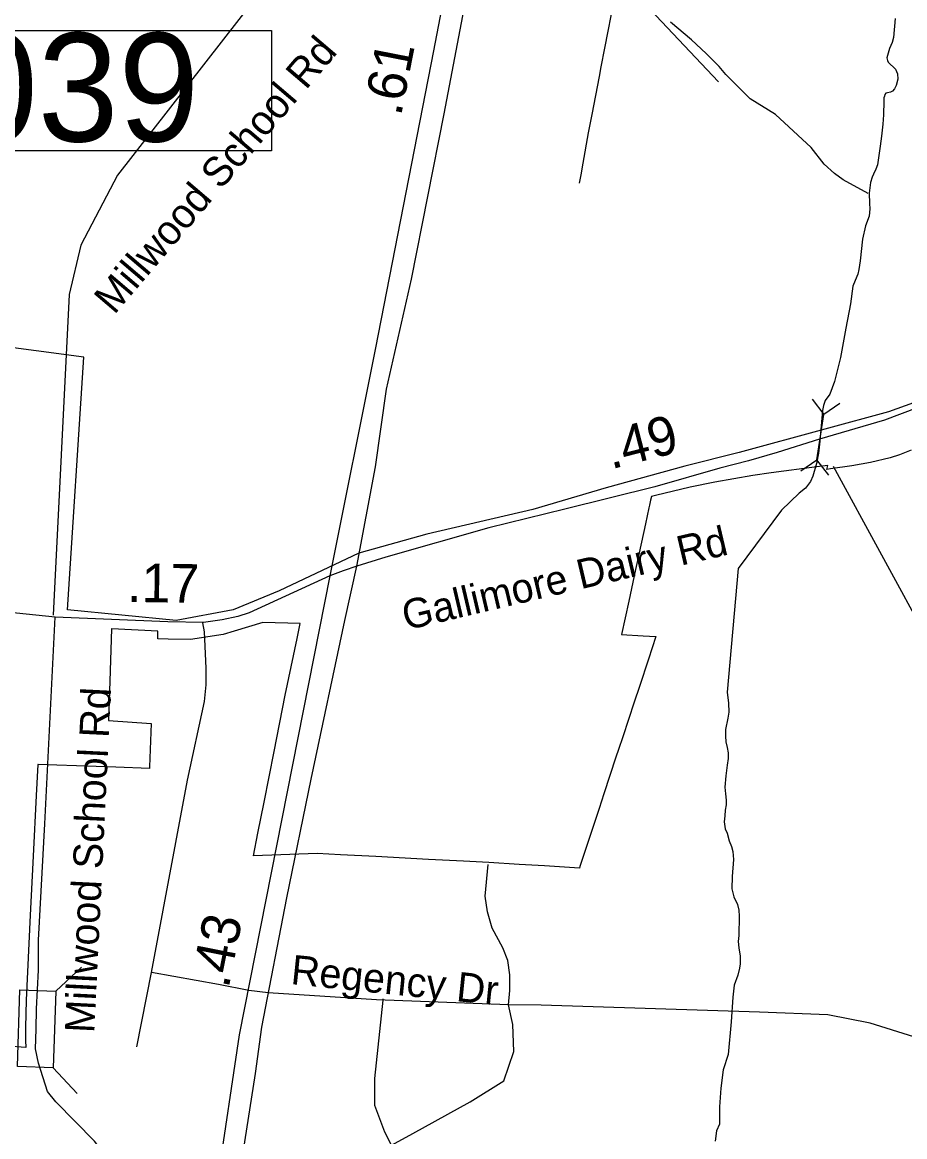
# Model space of a CAD drawing. Extents: x 1662474 to 1856135, y 779280 to 917889.
# Drawn here: x 1715048 to 1717895, y 841959 to 845555 of the extents above; entities that cross this region are included whole.
import ezdxf

# ---------------------------------------------------------------- set-up
doc = ezdxf.new("R2010")
doc.units = 0
for name, color, linetype in [('Exist Boundary Political City Limit New', 7, 'Continuous'), ('Exist Hydrographic Creek Single Shore', 7, 'Continuous'), ('Exist Hydrographic Misc Water Feature', 7, 'Continuous'), ('Exist Road Non-System Type 51', 7, 'Continuous'), ('Exist Road Non-System Type 51 Label', 7, 'Continuous'), ('Exist Road Primary NC Divided Attributed', 7, 'Continuous'), ('Exist Road Primary NC Mileage Hundredths English Label', 7, 'Continuous'), ('Exist Road Primary NC Service Mileage Hundredths English Label', 7, 'Continuous'), ('Exist Road Primary NC Structure Ovrhead Sign Number Label', 7, 'Continuous'), ('Exist Road Secondary Mileage Hundredths English Label', 7, 'Continuous'), ('Exist Road Secondary Mileage Tenths English Label', 7, 'Continuous'), ('Exist Road Secondary Structure Culvert CELL', 7, 'Continuous'), ('Exist Road Secondary Structure Culvert Number Label', 7, 'Continuous'), ('Exist Road Secondary Structure Standard Bridge CELL', 7, 'Continuous'), ('Exist Road Secondary Type 41 Attributed', 7, 'Continuous'), ('Exist Road Secondary Type 51 Attributed', 7, 'Continuous'), ('Exist Road Secondary Type 51 Label', 7, 'Continuous'), ('Map Preparation Boundary City Limit Buffer Line', 7, 'Continuous')]:
    doc.layers.add(name, color=color, linetype=linetype)

msp = doc.modelspace()

# ---------------------------------------------------------------- linework, layer by layer
at = {"layer": 'Exist Boundary Political City Limit New'}
for points in [[(1718962.1, 844491.8), (1718631.6, 844636.2), (1718387.4, 844734.4), (1718167.2, 844508.2), (1718004.6, 844356.5), (1717843.1, 844298.6), (1717636.9, 844242.6), (1717361, 844166.6), (1717185.8, 844122.8), (1716931.6, 844052.7), (1716695, 843982.6), (1716353.2, 843903.8), (1716134.1, 843842.5), (1715876.8, 843720.8), (1715727.9, 843659.4), (1715544, 843624.4), (1715193.6, 843659.4), (1715246.1, 844474.1), (1714063.8, 844631.7), (1713348.6, 844741.7)], [(1717916.2, 844174.6), (1717878, 844159.4), (1717847.9, 844149.4), (1717784.9, 844134.2), (1717725, 844123.4), (1717655.6, 844113.7), (1717643.9, 844112), (1717647.5, 844125.2), (1717611.4, 844120.6), (1717464.5, 844101.6), (1717405.5, 844092.6), (1717282.8, 844071.5), (1717202.4, 844054.7), (1717144.6, 844040.7), (1717095.1, 844028.8), (1717078.6, 844024.8), (1717077.8, 844024.5), (1717075.2, 844012.8), (1717071.9, 843997.2), (1717070, 843988.6), (1717058.6, 843936.4), (1717038.5, 843843.6), (1717026.9, 843789.6), (1717004.6, 843687.4), (1716981.2, 843579.4), (1717051.2, 843575.5), (1717092.2, 843573.2), (1717068.1, 843500.1), (1717039, 843412), (1717022.4, 843361.8), (1716985.4, 843249.5), (1716971.9, 843208.9), (1716963.5, 843183.4), (1716924.6, 843065.6), (1716909.1, 843018.8), (1716867.6, 842892.9), (1716847.4, 842831.6), (1716845.6, 842826.2), (1716733.4, 842832.9), (1716651.6, 842837.8), (1716553.5, 842843.8), (1716471.6, 842848.2), (1716358.5, 842854.2), (1716188.9, 842863), (1716074.5, 842869), (1715999, 842872.9), (1715793.5, 842865.6), (1715808.1, 842938.6), (1715828.1, 843038.9), (1715860.8, 843202.4), (1715896.4, 843383.7), (1715934.9, 843566.8), (1715944.6, 843615.4), (1715824.1, 843618.9), (1715731.1, 843590.9), (1715695.8, 843580.2), (1715590.5, 843563.8), (1715519.1, 843564.9), (1715484.8, 843565.4), (1715485.5, 843590.4), (1715337.2, 843598.2), (1715335.5, 843598.2), (1715330, 843429.5), (1715325.8, 843302.2), (1715464.1, 843292.2), (1715458.5, 843152.6), (1715458.2, 843147.2), (1715350.1, 843151.2), (1715159, 843158.5), (1715099.6, 843160.3), (1715098.1, 843160.4), (1715093, 843060.7), (1715083, 842864.6), (1715073.2, 842673.7), (1715060, 842399.5), (1715058.1, 842311.9), (1715058, 842280.8), (1715057.9, 842264.6), (1715059, 842252.8), (1715059.6, 842247.4), (1715000, 842251.2)]]:
    msp.add_lwpolyline(points, dxfattribs=at)
at = {"layer": 'Exist Hydrographic Creek Single Shore'}
for points in [[(1717864.5, 845567.6), (1717859.5, 845506.2), (1717855, 845489.9), (1717845.9, 845470.5), (1717841.4, 845455.2), (1717837.1, 845440.1), (1717839.2, 845431.6), (1717841.6, 845426.7), (1717865.8, 845404.1), (1717871.5, 845389.1), (1717872.9, 845371), (1717868.1, 845351.1), (1717862.6, 845340.1), (1717855.8, 845332.2), (1717848.8, 845329.6), (1717839.5, 845327.7), (1717834, 845325.9), (1717830.9, 845321.9), (1717829.6, 845316.7), (1717827.8, 845310.9), (1717827.8, 845300.1), (1717827, 845256.1), (1717824.9, 845225.9), (1717820.6, 845187.3), (1717816.5, 845155.6), (1717807, 845094.6), (1717802.2, 845080.5), (1717794.1, 845065.2), (1717790.2, 845055.2), (1717784.6, 845038.2), (1717780, 845003.8), (1717781.5, 844970.2), (1717782.4, 844953.4), (1717780.5, 844929), (1717768.9, 844898.3), (1717758.8, 844855), (1717751.9, 844784.9), (1717747.4, 844756.9), (1717744, 844741.9), (1717734.9, 844721.4), (1717728, 844703.6), (1717720.6, 844646.9), (1717705.4, 844567.6), (1717688.4, 844473.1), (1717668.1, 844396.2), (1717654, 844354.8), (1717639, 844334.8), (1717633, 844318.6), (1717630.1, 844302.6), (1717621.4, 844203.6), (1717616.5, 844164.8), (1717610.6, 844130.9), (1717599.1, 844091), (1717590.8, 844073.7), (1717574.8, 844051.9), (1717554.2, 844035.9), (1717497.5, 843981), (1717357.6, 843792.3), (1717321.8, 843393.4), (1717327, 843358.2), (1717327.8, 843328.8), (1717324.6, 843310.2), (1717317.2, 843272.9)], [(1717317.2, 843272.9), (1717316.5, 843251.4), (1717318.2, 843233.5), (1717322, 843215.1), (1717325.4, 843198.4), (1717325.1, 843180), (1717322, 843158.4), (1717317.5, 843123.6), (1717314.6, 843086.8), (1717317, 843065.6), (1717318.8, 843045.3), (1717319.1, 843030.6), (1717315.9, 843013.3), (1717315.1, 842994.4), (1717313, 842974.8), (1717315.9, 842952.4), (1717321.8, 842938.2), (1717329.2, 842914.1), (1717336.6, 842895.5), (1717340.9, 842879.8), (1717343.2, 842854), (1717338.2, 842798.9), (1717337.8, 842759.2), (1717343.8, 842732.8), (1717355.5, 842708.9), (1717359.5, 842689.9), (1717361.1, 842671.1), (1717359.8, 842608.9), (1717357.6, 842589.2), (1717360.2, 842569), (1717363.8, 842542.4), (1717363.8, 842517), (1717362.1, 842502.8), (1717356.6, 842480.5), (1717345.4, 842448.8), (1717340.6, 842409.1), (1717335.4, 842330.4), (1717325.1, 842224.4), (1717309.4, 842175.2), (1717302.2, 842115.7), (1717297.9, 842055.3), (1717297.5, 842000.2), (1717287.4, 841978.9), (1717283.9, 841944.8)]]:
    msp.add_lwpolyline(points, dxfattribs=at)
at = {"layer": 'Exist Hydrographic Misc Water Feature'}
msp.add_lwpolyline([(1717777.3, 845002.2), (1717697, 845046.5), (1717669.1, 845066.7), (1717635.3, 845097), (1717593.5, 845151.2), (1717478, 845257.8), (1717396.2, 845307.8), (1717354.3, 845349.7), (1717318.5, 845386.6), (1717296.6, 845412.4), (1717254.6, 845454.3), (1717206.8, 845498.7), (1717139.1, 845555.1)], dxfattribs=at)
at = {"layer": 'Exist Road Non-System Type 51'}
for p, q in [((1716975.8, 845700.7), (1717294.6, 845363.1)), ((1715417.8, 842249), (1715464.5, 842489.4)), ((1715841.4, 842423.9), (1715778.9, 842431.4))]:
    msp.add_line(p, q, dxfattribs=at)
for points in [[(1716091.8, 846000.9), (1716062.6, 845964.4), (1715803.1, 845637.7), (1715355.6, 845061.9), (1715236.4, 844835.4), (1715199.4, 844676.8), (1715147.6, 843641.9)], [(1716975.8, 845700.7), (1716947.1, 845575.4), (1716937.1, 845526.7), (1716926.9, 845471.8), (1716915.1, 845411.2), (1716909.4, 845380.2), (1716897.2, 845318.5), (1716885.1, 845257.1), (1716874.1, 845197.8), (1716856.6, 845100.2), (1716849.8, 845062.4), (1716844.5, 845035.9)], [(1715464.5, 842489.4), (1715580.5, 843109.4), (1715636.1, 843363.7), (1715640.9, 843417.5), (1715640.9, 843470.8), (1715635.6, 843587.9), (1715630.9, 843617.8)], [(1716617.2, 842384.4), (1716621.4, 842431.2), (1716620.6, 842481.9), (1716614.1, 842527.8), (1716598.6, 842569.2), (1716563.6, 842632.5), (1716548.8, 842684.9), (1716541.9, 842735.4), (1716550.6, 842838)], [(1715778.9, 842431.4), (1715680.8, 842450.9), (1715464.5, 842489.4)], [(1716617.2, 842384.4), (1716191.2, 842401), (1715841.4, 842423.9)], [(1716239.6, 841931.9), (1716218.1, 841973.6), (1716185.5, 842060.4), (1716185.5, 842147.2), (1716211.8, 842400.2), (1716212.1, 842403.9)], [(1716239.6, 841931.9), (1716308.5, 841970), (1716493.1, 842071.4), (1716601.6, 842140.1), (1716634.1, 842234.1), (1716630.6, 842321), (1716617.2, 842384.4)], [(1717925.1, 842282.1), (1717784.1, 842326.2), (1717647.6, 842352.2), (1717426.6, 842361.6), (1716721.6, 842383.4), (1716617.2, 842384.4)]]:
    msp.add_lwpolyline(points, dxfattribs=at)
at = {"layer": 'Exist Road Primary NC Divided Attributed'}
for points in [[(1716625.7, 846940.5), (1716594.3, 846685), (1716561.1, 846431.6), (1716375.2, 845462.6), (1716187.7, 844504.7), (1716040.6, 843769.3)], [(1716127.1, 843800.2), (1716187.8, 844120.6), (1716222.7, 844370.7), (1716304.2, 844725.6), (1716409.4, 845259.6), (1716490.9, 845690.1), (1716577.7, 846080.8), (1716619.8, 846279.2), (1716663, 846601), (1716706.9, 846938.4)], [(1715665.5, 839245.2), (1715694.5, 840641.3), (1715737.2, 841730.2), (1715754.8, 841874), (1715800.1, 842162.9), (1715821.1, 842312.6), (1715901.3, 842730.2), (1715980.5, 843112.8), (1716088.8, 843625.2), (1716127.1, 843800.2)], [(1716040.6, 843769.3), (1715747.8, 842287.6), (1715677.8, 841819.4), (1715659.4, 841524.8)]]:
    msp.add_lwpolyline(points, dxfattribs=at)
at = {"layer": 'Exist Road Primary NC Structure Ovrhead Sign Number Label'}
msp.add_lwpolyline([(1714252.6, 845528.7), (1715851.7, 845528.7), (1715851.7, 845139.7), (1714252.6, 845139.7)], close=True, dxfattribs=at)
at = {"layer": 'Exist Road Secondary Structure Culvert CELL'}
for p, q in [((1717596.6, 844339.2), (1717634.7, 844289.8)), ((1717686.2, 844325.2), (1717634.7, 844289.8)), ((1717611.7, 844142.8), (1717634.7, 844289.8)), ((1717560.3, 844107.4), (1717611.7, 844142.8)), ((1717649.9, 844093.4), (1717611.7, 844142.8))]:
    msp.add_line(p, q, dxfattribs=at)
at = {"layer": 'Exist Road Secondary Structure Culvert Number Label'}
msp.add_line((1717663.8, 844122.3), (1718835.6, 841976.4), dxfattribs=at)
at = {"layer": 'Exist Road Secondary Structure Standard Bridge CELL'}
for p, q in [((1715238.6, 842506.8), (1715155.9, 842429.5)), ((1715147.1, 842181.7), (1715224.5, 842099.1))]:
    msp.add_line(p, q, dxfattribs=at)
msp.add_lwpolyline([(1715155.9, 842429.5), (1715147.7, 842181.7), (1715032, 842185.6), (1715040.2, 842433.3)], close=True, dxfattribs=at)
at = {"layer": 'Exist Road Secondary Type 41 Attributed'}
for points in [[(1715092.6, 842306.2), (1715093.5, 842372), (1715100, 842497.2), (1715099.8, 842593.2), (1715120.9, 842968.6), (1715153.9, 843635.3)], [(1715479.7, 841589.8), (1715474.2, 841593.9), (1715452, 841629.1), (1715423.2, 841694.1), (1715397.3, 841759.9), (1715382.4, 841797.9), (1715324, 841889.7), (1715280.4, 841945.4), (1715156.1, 842071.5), (1715128.8, 842105.8), (1715100, 842196.7), (1715090.7, 842243.1), (1715092.6, 842306.2)]]:
    msp.add_lwpolyline(points, dxfattribs=at)
at = {"layer": 'Exist Road Secondary Type 51 Attributed'}
for points in [[(1718502.3, 844764.8), (1718399.3, 844651.6), (1718290.1, 844540.6), (1718200.3, 844462.4), (1718104.1, 844396.9), (1718035.4, 844357.7), (1717935, 844311.2), (1717829.8, 844271.1), (1717620.5, 844209.8)], [(1717620.5, 844209.8), (1717484.1, 844166.4), (1717391.1, 844140), (1717298.1, 844116.7), (1717088.9, 844056.6), (1716798, 843984.5), (1716553.1, 843923.7), (1716220.8, 843829), (1716127.1, 843800.2)], [(1715153.9, 843635.3), (1714768.2, 843675.6), (1714495, 843722.5), (1714241.5, 843759.4), (1713972.2, 843812.2), (1713600.6, 843872.8), (1713277.9, 843948.6)], [(1716127.1, 843800.2), (1716083.1, 843785.4), (1716040.6, 843769.3)], [(1716040.6, 843769.3), (1715779.4, 843649.3), (1715743.2, 843637.6), (1715693, 843627.1), (1715632.4, 843618.5), (1715517.4, 843620.3), (1715153.9, 843635.3)]]:
    msp.add_lwpolyline(points, dxfattribs=at)
at = {"layer": 'Map Preparation Boundary City Limit Buffer Line'}
for points in [[(1718962.1, 844491.8), (1718631.6, 844636.2), (1718387.4, 844734.4), (1718167.2, 844508.2), (1718004.6, 844356.5), (1717843.1, 844298.6), (1717636.9, 844242.6), (1717361, 844166.6), (1717185.8, 844122.8), (1716931.6, 844052.7), (1716695, 843982.6), (1716353.2, 843903.8), (1716134.1, 843842.5), (1715876.8, 843720.8), (1715727.9, 843659.4), (1715544, 843624.4), (1715193.6, 843659.4), (1715246.1, 844474.1), (1714063.8, 844631.7), (1713348.6, 844741.7)], [(1717916.2, 844174.6), (1717878, 844159.4), (1717847.9, 844149.4), (1717784.9, 844134.2), (1717725, 844123.4), (1717655.6, 844113.7), (1717643.9, 844112), (1717647.5, 844125.2), (1717611.4, 844120.6), (1717464.5, 844101.6), (1717405.5, 844092.6), (1717282.8, 844071.5), (1717202.4, 844054.7), (1717144.6, 844040.7), (1717095.1, 844028.8), (1717078.6, 844024.8), (1717077.8, 844024.5), (1717075.2, 844012.8), (1717071.9, 843997.2), (1717070, 843988.6), (1717058.6, 843936.4), (1717038.5, 843843.6), (1717026.9, 843789.6), (1717004.6, 843687.4), (1716981.2, 843579.4), (1717051.2, 843575.5), (1717092.2, 843573.2), (1717068.1, 843500.1), (1717039, 843412), (1717022.4, 843361.8), (1716985.4, 843249.5), (1716971.9, 843208.9), (1716963.5, 843183.4), (1716924.6, 843065.6), (1716909.1, 843018.8), (1716867.6, 842892.9), (1716847.4, 842831.6), (1716845.6, 842826.2), (1716733.4, 842832.9), (1716651.6, 842837.8), (1716553.5, 842843.8), (1716471.6, 842848.2), (1716358.5, 842854.2), (1716188.9, 842863), (1716074.5, 842869), (1715999, 842872.9), (1715793.5, 842865.6), (1715808.1, 842938.6), (1715828.1, 843038.9), (1715860.8, 843202.4), (1715896.4, 843383.7), (1715934.9, 843566.8), (1715944.6, 843615.4), (1715824.1, 843618.9), (1715731.1, 843590.9), (1715695.8, 843580.2), (1715590.5, 843563.8), (1715519.1, 843564.9), (1715484.8, 843565.4), (1715485.5, 843590.4), (1715337.2, 843598.2), (1715335.5, 843598.2), (1715330, 843429.5), (1715325.8, 843302.2), (1715464.1, 843292.2), (1715458.5, 843152.6), (1715458.2, 843147.2), (1715350.1, 843151.2), (1715159, 843158.5), (1715099.6, 843160.3), (1715098.1, 843160.4), (1715093, 843060.7), (1715083, 842864.6), (1715073.2, 842673.7), (1715060, 842399.5), (1715058.1, 842311.9), (1715058, 842280.8), (1715057.9, 842264.6), (1715059, 842252.8), (1715059.6, 842247.4), (1715000, 842251.2)]]:
    msp.add_lwpolyline(points, dxfattribs=at)

# ---------------------------------------------------------------- texts
at = {"layer": 'Exist Road Non-System Type 51 Label'}
for s, rotation, p in [('Millwood School Rd', 49.5554, (1715344.4, 844608.9)), ('Regency Dr', 354.1115, (1715911.8, 842452.1))]:
    msp.add_text(s, height=95, rotation=rotation, dxfattribs=at).set_placement(p)
at = {"layer": 'Exist Road Primary NC Mileage Hundredths English Label'}
msp.add_text('.43', height=125, rotation=78.8211, dxfattribs=at).set_placement((1715713.3, 842435))
at = {"layer": 'Exist Road Primary NC Service Mileage Hundredths English Label'}
msp.add_text('.61', height=125, rotation=78.9245, dxfattribs=at).set_placement((1716269.7, 845249.2))
at = {"layer": 'Exist Road Primary NC Structure Ovrhead Sign Number Label'}
msp.add_text('S1039', height=350, dxfattribs=at).set_placement((1714265.2, 845170.3))
at = {"layer": 'Exist Road Secondary Mileage Hundredths English Label'}
msp.add_text('.17', height=125, rotation=359.076, dxfattribs=at).set_placement((1715385.4, 843685))
at = {"layer": 'Exist Road Secondary Mileage Tenths English Label'}
msp.add_text('.49', height=125, rotation=14.4749, dxfattribs=at).set_placement((1716947.7, 844112.3))
at = {"layer": 'Exist Road Secondary Type 51 Label'}
for s, rotation, p in [('Gallimore Dairy Rd', 13.2274, (1716285.9, 843593)), ('Millwood School Rd', 87.2037, (1715280, 842292.6))]:
    msp.add_text(s, height=95, rotation=rotation, dxfattribs=at).set_placement(p)

doc.saveas('drawing.dxf')
